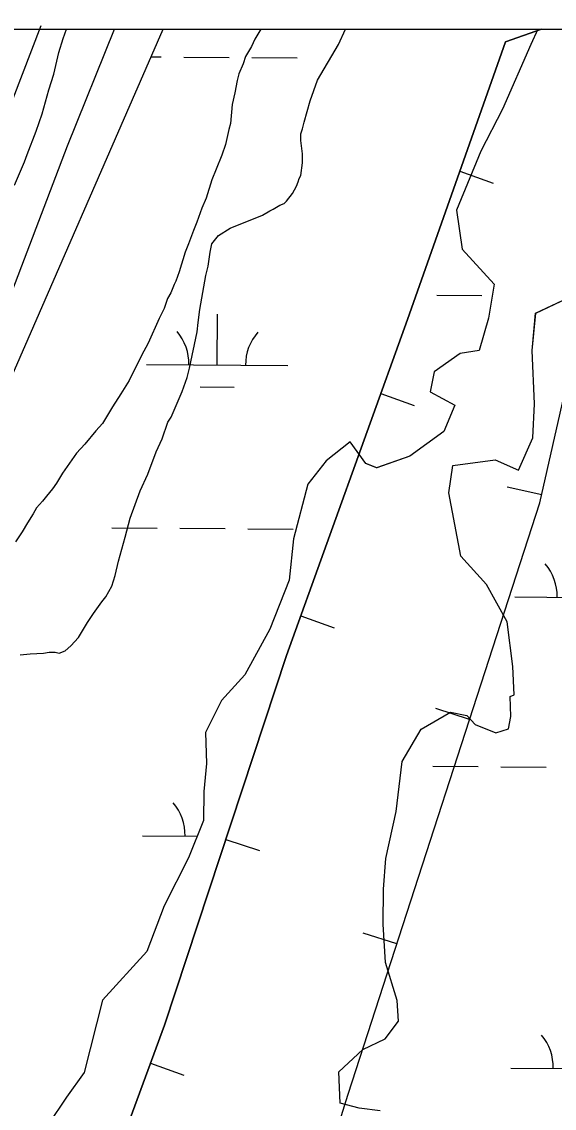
# Model space of a CAD drawing. Extents: x 3271442 to 3309282, y 752266 to 777610.
# Drawn here: x 3288680 to 3289056, y 775070 to 775837 of the extents above; entities that cross this region are included whole.
import ezdxf

# ---------------------------------------------------------------- set-up
doc = ezdxf.new("R2010")
doc.units = 0
for name, color, linetype in [('V-BORW-LINE', 7, 'Continuous'), ('V-GRID-FRAM', 7, 'Continuous'), ('V-LEVE-TOET', 7, 'Continuous'), ('V-ROAD-CNTR', 7, 'Continuous'), ('V-SITE-VEGE', 7, 'Continuous'), ('V-TOPO-SHOR', 7, 'Continuous'), ('V-WETL-SWMP', 7, 'Continuous')]:
    doc.layers.add(name, color=color, linetype=linetype)

msp = doc.modelspace()

# ---------------------------------------------------------------- linework, layer by layer
at = {"layer": 'V-BORW-LINE'}
for p, q in [((3288989.21, 775731.01), (3289012.79, 775722.69)), ((3288933.44, 775574.02), (3288956.97, 775565.55)), ((3289047.06, 775502.59), (3289022.68, 775508.11)), ((3288877.02, 775417.27), (3288900.54, 775408.8)), ((3288996.13, 775343.99), (3288972.35, 775351.71)), ((3288823.99, 775259.34), (3288847.72, 775251.49)), ((3288944.69, 775185.53), (3288920.91, 775193.25)), ((3288770.79, 775101.47), (3288794.25, 775092.83))]:
    msp.add_line(p, q, dxfattribs=at)
for points in [[(3287960.94, 771424.94), (3288014.47, 771603.18), (3288066.68, 771823.14), (3288098.99, 772040.91), (3288128.22, 772249.7), (3288166.71, 772489.22), (3288222.94, 772713.67), (3288347.64, 772994.79), (3288445.81, 773220.69), (3288556.67, 773462.19), (3288616.39, 773637.62), (3288621.98, 773818.51), (3288618.9, 774004.11), (3288683.35, 774231.23), (3288776.13, 774650.85), (3288910.27, 775079.52), (3289045.78, 775496.93), (3289097.91, 775727.38), (3289093.15, 775796.21), (3289077.54, 775831.36)], [(3288459.7, 774112.63), (3288521, 774269.88), (3288556.94, 774386.6), (3288644.62, 774759.02), (3288780.61, 775128.12), (3288866.91, 775389.2), (3288952.29, 775626.39), (3289021.46, 775822.38), (3289046.99, 775831.35)], [(3289046.99, 775831.35), (3289021.46, 775822.38), (3288952.29, 775626.39), (3288866.91, 775389.2), (3288780.61, 775128.12), (3288644.62, 774759.02), (3288556.94, 774386.6), (3288521, 774269.88), (3288459.7, 774112.63)], [(3289046.99, 775831.35), (3289046.99, 775831.35)]]:
    msp.add_lwpolyline(points, dxfattribs=at)
at = {"layer": 'V-GRID-FRAM'}
msp.add_lwpolyline([(3275591.3, 775827.44), (3307043.48, 775836.59), (3307056.71, 757650.81), (3275588.66, 757641.66), (3275591.3, 775827.44)], dxfattribs=at)
at = {"layer": 'V-LEVE-TOET'}
msp.add_lwpolyline([(3287788.5, 774708.17), (3287989.07, 774618.37), (3288022.41, 774607.12), (3288077.36, 774578.79), (3288104.28, 774570.49), (3288134.71, 774564.52), (3288156.42, 774572.64), (3288177.01, 774598.33), (3288192.94, 774627.56), (3288205.95, 774660.89), (3288305.01, 774833.89), (3288474.93, 775157.16), (3288552.91, 775331.41), (3288712.06, 775749.02), (3288745.25, 775831.26)], dxfattribs=at)
at = {"layer": 'V-ROAD-CNTR'}
msp.add_lwpolyline([(3288254.77, 774825.06), (3288315.54, 774931.36), (3288333.3, 774960.63), (3288350.46, 774990.42), (3288367.07, 775020.45), (3288383.47, 775050.88), (3288399.12, 775081.61), (3288414.11, 775112.4), (3288428.9, 775143.6), (3288442.93, 775175.09), (3288456.33, 775206.67), (3288469.33, 775238.74), (3288481.6, 775270.75), (3288489.85, 775292.95), (3288647.26, 775713.57), (3288693.57, 775833.99)], dxfattribs=at)
at = {"layer": 'V-SITE-VEGE'}
for p, q in [((3288709.09, 775824.84), (3288711.49, 775831.25)), ((3288711.49, 775831.25), (3288848.62, 775831.29)), ((3288848.62, 775831.29), (3288844.4, 775824.32)), ((3288903.54, 775820.58), (3288908.49, 775831.31)), ((3288908.49, 775831.31), (3289044.32, 775831.35)), ((3289044.32, 775831.35), (3289039.39, 775820.58)), ((3288706.13, 775814.89), (3288709.09, 775824.84)), ((3288844.4, 775824.32), (3288842.03, 775819.06)), ((3288702.56, 775799.68), (3288706.13, 775814.89)), ((3288842.03, 775819.06), (3288837.91, 775812.05)), ((3288888.8, 775795.45), (3288903.54, 775820.58)), ((3289039.39, 775820.58), (3289019.3, 775774.97)), ((3288837.91, 775812.05), (3288836.13, 775806.78)), ((3288699, 775788.56), (3288702.56, 775799.68)), ((3288833.18, 775799.76), (3288831.98, 775795.08)), ((3288836.13, 775806.78), (3288833.18, 775799.76)), ((3288831.98, 775795.08), (3288830.2, 775786.31)), ((3288883.48, 775780.83), (3288888.8, 775795.45)), ((3288694.25, 775771.59), (3288699, 775788.56)), ((3288830.2, 775786.31), (3288828.41, 775778.11)), ((3288828.41, 775778.11), (3288827.18, 775764.64)), ((3288879.32, 775765.62), (3288883.48, 775780.83)), ((3288690.1, 775759.31), (3288694.25, 775771.59)), ((3289019.3, 775774.97), (3289003.96, 775745.16)), ((3288827.18, 775764.64), (3288826, 775760.55)), ((3288878.13, 775760.94), (3288879.32, 775765.62)), ((3288683.6, 775742.93), (3288690.1, 775759.31)), ((3288826, 775760.55), (3288823.61, 775750.01)), ((3288876.93, 775752.74), (3288876.94, 775757.43)), ((3288876.94, 775757.43), (3288878.13, 775760.94)), ((3288823.61, 775750.01), (3288821.24, 775742.41)), ((3288878.06, 775743.36), (3288876.93, 775752.74)), ((3288681.82, 775737.67), (3288683.6, 775742.93)), ((3288821.24, 775742.41), (3288817.1, 775732.46)), ((3288878.04, 775736.92), (3288878.06, 775743.36)), ((3289003.96, 775745.16), (3288986.81, 775703.63)), ((3288674.73, 775721.29), (3288681.82, 775737.67)), ((3288817.1, 775732.46), (3288814.15, 775724.86)), ((3288876.83, 775728.14), (3288878.04, 775736.92)), ((3288814.15, 775724.86), (3288810, 775711.99)), ((3288873.87, 775720.54), (3288875.06, 775723.46)), ((3288875.06, 775723.46), (3288875.65, 775725.8)), ((3288875.65, 775725.8), (3288876.83, 775728.14)), ((3288866.81, 775710.02), (3288870.93, 775715.28)), ((3288870.93, 775715.28), (3288873.87, 775720.54)), ((3288810, 775711.99), (3288807.04, 775704.98)), ((3288862.11, 775707.11), (3288865.04, 775708.27)), ((3288865.04, 775708.27), (3288866.81, 775710.02)), ((3288807.04, 775704.98), (3288803.49, 775695.03)), ((3288826.9, 775690.84), (3288849.78, 775700.13)), ((3288849.78, 775700.13), (3288855.06, 775703.04)), ((3288855.06, 775703.04), (3288857.41, 775704.2)), ((3288857.41, 775704.2), (3288862.11, 775707.11)), ((3288986.81, 775703.63), (3288990.81, 775676.09)), ((3288803.49, 775695.03), (3288801.12, 775689.18)), ((3288801.12, 775689.18), (3288797.58, 775679.83)), ((3288813.98, 775679.76), (3288818.68, 775685.6)), ((3288818.68, 775685.6), (3288826.9, 775690.84)), ((3288797.58, 775679.83), (3288795.21, 775673.98)), ((3288812.78, 775673.91), (3288813.98, 775679.76)), ((3288795.21, 775673.98), (3288791.06, 775659.94)), ((3288811.57, 775663.96), (3288812.78, 775673.91)), ((3288990.81, 775676.09), (3289013.56, 775651.4)), ((3288809.79, 775657.52), (3288811.57, 775663.96)), ((3288791.06, 775659.94), (3288788.69, 775653.5)), ((3288805.6, 775633.52), (3288809.79, 775657.52)), ((3288787.51, 775651.16), (3288785.14, 775645.31)), ((3288788.69, 775653.5), (3288787.51, 775651.16)), ((3289013.56, 775651.4), (3289009.37, 775627.4)), ((3288782.79, 775641.22), (3288780.41, 775634.2)), ((3288785.14, 775645.31), (3288782.79, 775641.22)), ((3289042.77, 775630.79), (3289069.76, 775643.57)), ((3288780.41, 775634.2), (3288776.87, 775627.19)), ((3288804.39, 775624.15), (3288805.6, 775633.52)), ((3289040.32, 775604.44), (3289042.77, 775630.79)), ((3288776.87, 775627.19), (3288769.19, 775609.64)), ((3288803.78, 775617.71), (3288804.39, 775624.15)), ((3289009.37, 775627.4), (3289002.84, 775604.58)), ((3288798.41, 775591.96), (3288803.78, 775617.71)), ((3288769.19, 775609.64), (3288764.47, 775600.88)), ((3288764.47, 775600.88), (3288755.62, 775583.34)), ((3288989.36, 775602.29), (3288971.15, 775589.48)), ((3289002.84, 775604.58), (3288989.36, 775602.29)), ((3289041.94, 775566.95), (3289040.32, 775604.44)), ((3288793.08, 775575.58), (3288796.63, 775585.53)), ((3288796.63, 775585.53), (3288798.41, 775591.96)), ((3288971.15, 775589.48), (3288968.17, 775575.43)), ((3288755.62, 775583.34), (3288749.73, 775573.99)), ((3288749.73, 775573.99), (3288743.83, 775564.64)), ((3288785.4, 775557.45), (3288793.08, 775575.58)), ((3288968.17, 775575.43), (3288985.7, 775565.99)), ((3288743.83, 775564.64), (3288736.76, 775552.95)), ((3288985.7, 775565.99), (3288978.02, 775547.28)), ((3289040.68, 775542.94), (3289041.94, 775566.95)), ((3288778.89, 775542.25), (3288783.04, 775553.95)), ((3288783.04, 775553.95), (3288785.4, 775557.45)), ((3288732.06, 775547.7), (3288724.41, 775538.35)), ((3288736.76, 775552.95), (3288732.06, 775547.7)), ((3288978.02, 775547.28), (3288953.94, 775529.8)), ((3288774.76, 775532.89), (3288778.89, 775542.25)), ((3288911.8, 775539.92), (3288894.77, 775526.51)), ((3288922.88, 775524.64), (3288911.8, 775539.92)), ((3289030.63, 775520.13), (3289040.68, 775542.94)), ((3288718.52, 775531.94), (3288708.51, 775517.92)), ((3288724.41, 775538.35), (3288718.52, 775531.94)), ((3288768.84, 775517.1), (3288774.76, 775532.89)), ((3288894.77, 775526.51), (3288881.82, 775510.16)), ((3288930.48, 775521.69), (3288922.88, 775524.64)), ((3288953.94, 775529.8), (3288930.48, 775521.69)), ((3288981.37, 775503.92), (3288984.37, 775523.24)), ((3288984.37, 775523.24), (3289014.26, 775527.22)), ((3289014.26, 775527.22), (3289030.63, 775520.13)), ((3288708.51, 775517.92), (3288704.38, 775510.9)), ((3288763.52, 775505.41), (3288768.84, 775517.1)), ((3288704.38, 775510.9), (3288701.44, 775506.81)), ((3288881.82, 775510.16), (3288871.71, 775471.54)), ((3288697.32, 775501.56), (3288694.38, 775498.06)), ((3288701.44, 775506.81), (3288697.32, 775501.56)), ((3288756.42, 775486.1), (3288763.52, 775505.41)), ((3288989.99, 775459.37), (3288981.37, 775503.92)), ((3288690.26, 775493.39), (3288687.9, 775489.29)), ((3288694.38, 775498.06), (3288690.26, 775493.39)), ((3288687.9, 775489.29), (3288683.78, 775482.87)), ((3288752.86, 775472.65), (3288756.42, 775486.1)), ((3288683.78, 775482.87), (3288680.24, 775476.44)), ((3288680.24, 775476.44), (3288675.53, 775469.43)), ((3288748.11, 775455.68), (3288752.86, 775472.65)), ((3288871.71, 775471.54), (3288868.67, 775442.26)), ((3288745.73, 775445.73), (3288748.11, 775455.68)), ((3289008.07, 775439.39), (3288989.99, 775459.37)), ((3288743.35, 775438.12), (3288745.73, 775445.73)), ((3288868.67, 775442.26), (3288855.07, 775407.75)), ((3289022.61, 775412.97), (3289008.07, 775439.39)), ((3288739.23, 775430.53), (3288743.35, 775438.12)), ((3288730.39, 775418.84), (3288736.28, 775427.02)), ((3288736.28, 775427.02), (3288739.23, 775430.53)), ((3288726.27, 775412.42), (3288730.39, 775418.84)), ((3288719.79, 775401.9), (3288726.27, 775412.42)), ((3289026.59, 775381.33), (3289022.61, 775412.97)), ((3288714.49, 775396.06), (3288719.79, 775401.9)), ((3288855.07, 775407.75), (3288837.38, 775375.61)), ((3288710.38, 775392.56), (3288714.49, 775396.06)), ((3288678.74, 775389.76), (3288685.77, 775390.31)), ((3288685.77, 775390.31), (3288695.14, 775390.86)), ((3288695.14, 775390.86), (3288699.25, 775391.43)), ((3288699.25, 775391.43), (3288703.35, 775391.42)), ((3288703.35, 775391.42), (3288706.27, 775390.82)), ((3288706.27, 775390.82), (3288710.38, 775392.56)), ((3289027.69, 775361.41), (3289026.59, 775381.33)), ((3288837.38, 775375.61), (3288820.91, 775357.51)), ((3288820.91, 775357.51), (3288809.69, 775334.71)), ((3289024.75, 775360.25), (3289027.69, 775361.41)), ((3289025.28, 775346.19), (3289024.75, 775360.25)), ((3288961.99, 775337.06), (3288982.54, 775349.28)), ((3288982.54, 775349.28), (3288994.24, 775346.89)), ((3288994.24, 775346.89), (3289000.07, 775340.43)), ((3289000.07, 775340.43), (3289014.7, 775334.52)), ((3289023.49, 775337.41), (3289025.28, 775346.19)), ((3288809.69, 775334.71), (3288810.19, 775313.04)), ((3288948.43, 775314.27), (3288961.99, 775337.06)), ((3289014.7, 775334.52), (3289023.49, 775337.41)), ((3288810.19, 775313.04), (3288808.36, 775293.13)), ((3288944.2, 775279.14), (3288948.43, 775314.27)), ((3288808.36, 775293.13), (3288808.28, 775272.63)), ((3288937.04, 775245.78), (3288944.2, 775279.14)), ((3288808.28, 775272.63), (3288797.64, 775246.31)), ((3288797.64, 775246.31), (3288780.52, 775212.4)), ((3288935.2, 775224.12), (3288937.04, 775245.78)), ((3288935.11, 775199.52), (3288935.2, 775224.12)), ((3288780.52, 775212.4), (3288768.1, 775180.24)), ((3288936.76, 775172.57), (3288935.11, 775199.52)), ((3288768.1, 775180.24), (3288736.93, 775145.8)), ((3288944.86, 775145.59), (3288936.76, 775172.57)), ((3288736.93, 775145.8), (3288723.85, 775094.89)), ((3288945.98, 775130.95), (3288944.86, 775145.59)), ((3288936.56, 775118.68), (3288945.98, 775130.95)), ((3288920.71, 775111.13), (3288936.56, 775118.68)), ((3288903.67, 775095.38), (3288920.71, 775111.13)), ((3288723.85, 775094.89), (3288711.48, 775077.36)), ((3288904.76, 775073.11), (3288903.67, 775095.38)), ((3288711.48, 775077.36), (3288698.52, 775058.08)), ((3288918.21, 775069.55), (3288904.76, 775073.11)), ((3288932.85, 775067.74), (3288918.21, 775069.55))]:
    msp.add_line(p, q, dxfattribs=at)
at = {"layer": 'V-TOPO-SHOR'}
msp.add_lwpolyline([(3289044.32, 775831.35), (3289039.39, 775820.58), (3289019.3, 775774.97), (3289003.96, 775745.16), (3288986.81, 775703.63), (3288990.81, 775676.09), (3289013.56, 775651.4), (3289009.37, 775627.4), (3289002.84, 775604.58), (3288989.36, 775602.29), (3288971.15, 775589.48), (3288968.17, 775575.43), (3288985.7, 775565.99), (3288978.02, 775547.28), (3288953.94, 775529.8), (3288930.48, 775521.69), (3288922.88, 775524.64), (3288911.8, 775539.91), (3288894.77, 775526.51), (3288881.82, 775510.16), (3288871.71, 775471.54), (3288868.67, 775442.26), (3288855.07, 775407.75), (3288837.38, 775375.61), (3288820.91, 775357.51), (3288809.69, 775334.71), (3288810.19, 775313.04), (3288808.36, 775293.13), (3288808.28, 775272.63), (3288797.64, 775246.31), (3288780.52, 775212.4), (3288768.1, 775180.24), (3288736.93, 775145.8), (3288723.85, 775094.89), (3288711.48, 775077.36), (3288698.52, 775058.08)], dxfattribs=at)
at = {"layer": 'V-WETL-SWMP'}
for p, q in [((3288463.11, 775106.26), (3288779.65, 775831.27)), ((3288779.65, 775831.27), (3289044.31, 775831.35)), ((3289044.31, 775831.35), (3289039.39, 775820.58)), ((3289039.39, 775820.58), (3289019.3, 775774.97)), ((3288771.16, 775811.84), (3288778.24, 775811.78)), ((3288794.24, 775811.65), (3288826.23, 775811.38)), ((3288842.23, 775811.25), (3288874.23, 775810.99)), ((3289019.3, 775774.97), (3289003.95, 775745.16)), ((3289003.95, 775745.16), (3288986.81, 775703.63)), ((3288986.81, 775703.63), (3288990.81, 775676.09)), ((3288990.81, 775676.09), (3289013.56, 775651.4)), ((3289013.56, 775651.4), (3289009.36, 775627.4)), ((3288972.86, 775643.67), (3289004.86, 775643.4)), ((3289042.76, 775630.79), (3289069.76, 775643.57)), ((3289040.32, 775604.44), (3289042.76, 775630.79)), ((3288817.85, 775594.2), (3288818.15, 775630.2)), ((3289009.36, 775627.4), (3289002.83, 775604.58)), ((3288989.35, 775602.29), (3288971.15, 775589.48)), ((3289002.83, 775604.58), (3288989.35, 775602.29)), ((3289041.94, 775566.95), (3289040.32, 775604.44)), ((3288767.86, 775594.61), (3288867.85, 775593.79)), ((3288971.15, 775589.48), (3288968.17, 775575.43)), ((3288805.73, 775578.87), (3288829.73, 775578.67)), ((3288968.17, 775575.43), (3288985.7, 775565.99)), ((3288985.7, 775565.99), (3288978.02, 775547.28)), ((3289040.67, 775542.94), (3289041.94, 775566.95)), ((3288978.02, 775547.28), (3288953.93, 775529.8)), ((3288911.8, 775539.91), (3288894.76, 775526.51)), ((3288922.87, 775524.64), (3288911.8, 775539.91)), ((3289030.63, 775520.13), (3289040.67, 775542.94)), ((3288894.76, 775526.51), (3288881.81, 775510.16)), ((3288930.47, 775521.69), (3288922.87, 775524.64)), ((3288953.93, 775529.8), (3288930.47, 775521.69)), ((3288981.37, 775503.92), (3288984.37, 775523.24)), ((3288984.37, 775523.24), (3289014.26, 775527.22)), ((3289014.26, 775527.22), (3289030.63, 775520.13)), ((3288881.81, 775510.16), (3288871.71, 775471.54)), ((3288989.98, 775459.37), (3288981.37, 775503.92)), ((3288743.5, 775479.38), (3288775.5, 775479.11)), ((3288791.5, 775478.98), (3288823.49, 775478.72)), ((3288839.49, 775478.59), (3288871.49, 775478.32)), ((3288871.71, 775471.54), (3288868.67, 775442.26)), ((3289008.06, 775439.39), (3288989.98, 775459.37)), ((3288868.67, 775442.26), (3288855.07, 775407.75)), ((3289022.61, 775412.97), (3289008.06, 775439.39)), ((3289027.95, 775430.6), (3289127.95, 775429.78)), ((3289026.59, 775381.33), (3289022.61, 775412.97)), ((3288855.07, 775407.75), (3288837.37, 775375.61)), ((3289027.68, 775361.41), (3289026.59, 775381.33)), ((3288837.37, 775375.61), (3288820.91, 775357.51)), ((3288820.91, 775357.51), (3288809.69, 775334.71)), ((3289024.75, 775360.25), (3289027.68, 775361.41)), ((3289025.28, 775346.19), (3289024.75, 775360.25)), ((3288961.99, 775337.06), (3288982.53, 775349.28)), ((3288982.53, 775349.28), (3288994.24, 775346.89)), ((3288994.24, 775346.89), (3289000.07, 775340.43)), ((3289000.07, 775340.43), (3289014.69, 775334.52)), ((3289023.49, 775337.41), (3289025.28, 775346.19)), ((3288809.69, 775334.71), (3288810.19, 775313.04)), ((3288948.43, 775314.27), (3288961.99, 775337.06)), ((3289014.69, 775334.52), (3289023.49, 775337.41)), ((3288810.19, 775313.04), (3288808.36, 775293.13)), ((3288944.2, 775279.14), (3288948.43, 775314.27)), ((3288970.12, 775311), (3289002.12, 775310.74)), ((3289018.12, 775310.61), (3289050.12, 775310.34)), ((3288808.36, 775293.13), (3288808.28, 775272.63)), ((3288937.04, 775245.78), (3288944.2, 775279.14)), ((3288808.28, 775272.63), (3288797.64, 775246.31)), ((3288765.12, 775261.95), (3288803.83, 775261.63)), ((3288797.64, 775246.31), (3288780.52, 775212.4)), ((3288935.2, 775224.12), (3288937.04, 775245.78)), ((3288935.11, 775199.52), (3288935.2, 775224.12)), ((3288780.52, 775212.4), (3288768.1, 775180.24)), ((3288936.76, 775172.57), (3288935.11, 775199.52)), ((3288768.1, 775180.24), (3288736.93, 775145.8)), ((3288944.86, 775145.59), (3288936.76, 775172.57)), ((3288736.93, 775145.8), (3288723.85, 775094.89)), ((3288945.98, 775130.94), (3288944.86, 775145.59)), ((3288936.56, 775118.68), (3288945.98, 775130.94)), ((3288920.71, 775111.12), (3288936.56, 775118.68)), ((3288903.67, 775095.37), (3288920.71, 775111.12)), ((3288723.85, 775094.89), (3288711.48, 775077.36)), ((3288904.75, 775073.11), (3288903.67, 775095.37)), ((3289025.21, 775097.94), (3289125.21, 775097.12)), ((3288711.48, 775077.36), (3288698.52, 775058.08)), ((3288918.21, 775069.55), (3288904.75, 775073.11))]:
    msp.add_line(p, q, dxfattribs=at)
for centre, start, end in [((3288762.62, 775595.13), 358.75626, 40.29991), ((3288873.1, 775594.22), 138.75625, 180.29991), ((3289022.71, 775431.12), 358.75626, 40.29991), ((3288759.88, 775262.47), 358.75626, 40.29991), ((3289019.97, 775098.46), 358.75626, 40.29991)]:
    msp.add_arc(centre, 35.25, start, end, dxfattribs=at)

doc.saveas('drawing.dxf')
